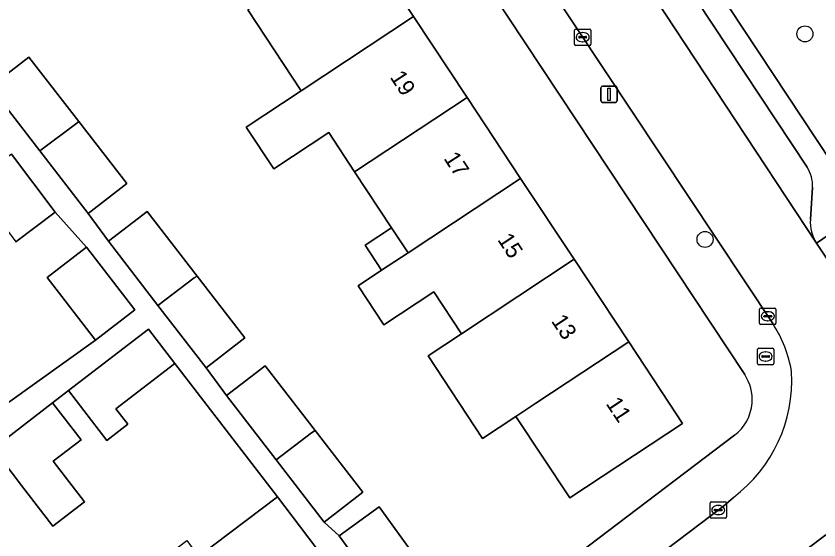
# Model space of a CAD drawing. Extents: x 160030 to 160839, y 385325 to 386450.
# Drawn here: x 160516.69 to 160565.83, y 385741.63 to 385773.69 of the extents above; entities that cross this region are included whole.
import ezdxf

# ---------------------------------------------------------------- set-up
doc = ezdxf.new("R2010")
doc.units = 0
for name, color, linetype in [('IMGEO_Boom', 7, 'Continuous'), ('IMGEO_Brandkraan', 7, 'Continuous'), ('IMGEO_Erf', 7, 'Continuous'), ('IMGEO_Groenvoorziening', 7, 'Continuous'), ('IMGEO_Kolk', 7, 'Continuous'), ('IMGEO_Lichtmast', 7, 'Continuous'), ('IMGEO_Pand', 7, 'Continuous'), ('IMGEO_Pand_nummerreeks', 7, 'Continuous'), ('IMGEO_Parkeervlak_open', 7, 'Continuous'), ('IMGEO_Rijbaan_lokaal_open', 7, 'Continuous'), ('IMGEO_Voetpad_open', 7, 'Continuous')]:
    doc.layers.add(name, color=color, linetype=linetype)

msp = doc.modelspace()

# ---------------------------------------------------------------- linework, layer by layer
at = {"layer": 'IMGEO_Boom'}
for centre in [(160564.97, 385772.6), (160558.854, 385760.022)]:
    msp.add_circle(centre, 0.489, dxfattribs=at)
at = {"layer": 'IMGEO_Brandkraan'}
for p, q in [((160562.064, 385752.43), (160562.064, 385753.282)), ((160562.139, 385753.356), (160562.991, 385753.356)), ((160562.366, 385752.899), (160562.764, 385752.899)), ((160562.552, 385753.136), (160562.577, 385753.136)), ((160563.065, 385753.282), (160563.065, 385752.43)), ((160562.323, 385752.85), (160562.323, 385752.862)), ((160562.761, 385752.813), (160562.363, 385752.813)), ((160562.575, 385752.576), (160562.55, 385752.576)), ((160562.807, 385752.862), (160562.807, 385752.85)), ((160562.991, 385752.356), (160562.139, 385752.356))]:
    msp.add_line(p, q, dxfattribs=at)
for points in [[(160562.064, 385752.43), (160562.064, 385753.282)], [(160562.139, 385753.356), (160562.991, 385753.356)], [(160563.065, 385753.282), (160563.065, 385752.43)], [(160562.991, 385752.356), (160562.139, 385752.356)]]:
    msp.add_lwpolyline(points, dxfattribs=at)
for centre, radius, start, end in [((160562.141, 385753.28), 0.0765, 91.552, 178.448), ((160562.141, 385753.28), 0.0765, 91.552, 178.448), ((160562.363, 385752.859), 0.0403, 85.8775, 175.7526), ((160562.768, 385752.861), 0.0386, 1.7309, 96.639), ((160562.989, 385753.28), 0.0765, 1.552, 88.448), ((160562.989, 385753.28), 0.0765, 1.552, 88.448), ((160562.141, 385752.432), 0.0765, 181.552, 268.448), ((160562.141, 385752.432), 0.0765, 181.552, 268.448), ((160562.36, 385752.849), 0.0366, 178.938, 274.7102), ((160562.764, 385752.856), 0.043, 264.8664, 352.4533), ((160562.989, 385752.432), 0.0765, 271.552, 358.448), ((160562.989, 385752.432), 0.0765, 271.552, 358.448)]:
    msp.add_arc(centre, radius, start, end, dxfattribs=at)
for centre, major_axis, ratio, start_param, end_param in [((160562.551, 385752.856), (-0.387, 0.002), 0.722429, 4.712389, 7.853982), ((160562.576, 385752.856), (-0.39, 0.002), 0.717154, 1.570796, 4.712389)]:
    msp.add_ellipse(centre, major_axis=major_axis, ratio=ratio, start_param=start_param, end_param=end_param, dxfattribs=at)
at = {"layer": 'IMGEO_Erf'}
for points in [[(160561.283, 385751.75), (160521.992, 385811.109)], [(160537.741, 385778.615), (160541.016, 385773.663), (160544.291, 385768.712), (160547.565, 385763.761), (160550.84, 385758.81), (160554.184, 385753.755), (160556.667, 385750), (160557.485, 385748.763), (160550.573, 385744.201), (160547.282, 385749.19), (160545.242, 385747.84), (160541.904, 385752.9), (160543.945, 385754.25), (160542.249, 385756.82), (160539.195, 385754.801), (160537.622, 385757.185), (160539.056, 385758.133), (160538.045, 385759.666), (160539.666, 385760.735), (160537.408, 385764.16), (160535.823, 385766.561), (160532.455, 385764.333), (160530.77, 385766.886), (160534.139, 385769.115), (160530.87, 385774.069)], [(160515.108, 385769.357), (160517.474, 385771.187), (160520.533, 385767.232), (160523.459, 385763.448), (160521.093, 385761.618), (160522.338, 385759.908), (160524.704, 385761.738), (160527.764, 385757.781), (160530.689, 385753.999), (160528.323, 385752.169), (160529.567, 385750.461), (160531.933, 385752.291), (160534.996, 385748.331), (160537.918, 385744.552), (160535.552, 385742.722), (160536.466, 385741.882), (160538.905, 385743.65), (160542.483, 385738.715), (160540.043, 385736.947), (160542.238, 385734.055), (160560.655, 385748.033)], [(160516.163, 385750), (160521.55, 385753.862), (160518.588, 385757.691), (160520.994, 385759.552), (160519.089, 385761.69), (160516.678, 385759.877)], [(160524.431, 385735.145), (160523.743, 385736.054), (160526.14, 385737.867), (160524.745, 385739.771), (160527.146, 385741.587), (160527.86, 385740.613), (160532.693, 385744.268), (160526.41, 385752.424), (160522.804, 385749.652), (160523.527, 385748.71), (160522.242, 385747.722), (160519.899, 385750.771), (160518.927, 385750.024), (160520.666, 385747.761), (160518.955, 385746.447), (160520.872, 385743.953), (160518.946, 385742.472), (160517.028, 385744.967), (160515.289, 385747.229)]]:
    msp.add_lwpolyline(points, dxfattribs=at)
for centre, radius, start, end in [((160558.948, 385750.215), 2.794, 355.5846, 33.3183), ((160558.98, 385750.231), 2.764, 307.3083, 355.1977)]:
    msp.add_arc(centre, radius, start, end, dxfattribs=at)
at = {"layer": 'IMGEO_Groenvoorziening'}
msp.add_lwpolyline([(160550.339, 385798.911), (160545.925, 385796.001), (160566.596, 385764.751), (160566.941, 385764.23), (160566.841, 385760.591), (160567.857, 385759.07), (160574.071, 385763.167)], close=True, dxfattribs=at)
at = {"layer": 'IMGEO_Kolk'}
for p, q in [((160550.865, 385771.974), (160550.865, 385772.826)), ((160550.94, 385772.9), (160551.792, 385772.9)), ((160551.353, 385772.68), (160551.378, 385772.68)), ((160551.866, 385772.826), (160551.866, 385771.974)), ((160551.124, 385772.394), (160551.124, 385772.406)), ((160551.562, 385772.357), (160551.164, 385772.357)), ((160551.167, 385772.443), (160551.565, 385772.443)), ((160551.376, 385772.12), (160551.351, 385772.12)), ((160551.608, 385772.406), (160551.608, 385772.394)), ((160551.792, 385771.9), (160550.94, 385771.9)), ((160562.195, 385754.894), (160562.195, 385755.746)), ((160562.27, 385755.82), (160563.122, 385755.82)), ((160562.497, 385755.363), (160562.895, 385755.363)), ((160562.683, 385755.6), (160562.708, 385755.6)), ((160563.196, 385755.746), (160563.196, 385754.894)), ((160562.454, 385755.314), (160562.454, 385755.326)), ((160562.892, 385755.277), (160562.494, 385755.277)), ((160562.706, 385755.04), (160562.681, 385755.04)), ((160562.938, 385755.326), (160562.938, 385755.314)), ((160563.122, 385754.82), (160562.27, 385754.82)), ((160559.164, 385743.032), (160559.164, 385743.884)), ((160559.239, 385743.958), (160560.091, 385743.958)), ((160559.652, 385743.738), (160559.677, 385743.738)), ((160560.165, 385743.884), (160560.165, 385743.032)), ((160559.423, 385743.452), (160559.423, 385743.464)), ((160559.861, 385743.415), (160559.463, 385743.415)), ((160559.466, 385743.501), (160559.864, 385743.501)), ((160559.675, 385743.178), (160559.65, 385743.178)), ((160559.907, 385743.464), (160559.907, 385743.452)), ((160560.091, 385742.958), (160559.239, 385742.958))]:
    msp.add_line(p, q, dxfattribs=at)
for points in [[(160550.865, 385771.974), (160550.865, 385772.826)], [(160550.94, 385772.9), (160551.792, 385772.9)], [(160551.866, 385772.826), (160551.866, 385771.974)], [(160551.792, 385771.9), (160550.94, 385771.9)], [(160562.195, 385754.894), (160562.195, 385755.746)], [(160562.27, 385755.82), (160563.122, 385755.82)], [(160563.196, 385755.746), (160563.196, 385754.894)], [(160563.122, 385754.82), (160562.27, 385754.82)], [(160559.164, 385743.032), (160559.164, 385743.884)], [(160559.239, 385743.958), (160560.091, 385743.958)], [(160560.165, 385743.884), (160560.165, 385743.032)], [(160560.091, 385742.958), (160559.239, 385742.958)]]:
    msp.add_lwpolyline(points, dxfattribs=at)
for centre, radius, start, end in [((160550.942, 385772.824), 0.0765, 91.552, 178.448), ((160550.942, 385772.824), 0.0765, 91.552, 178.448), ((160551.79, 385772.824), 0.0765, 1.552, 88.448), ((160551.79, 385772.824), 0.0765, 1.552, 88.448), ((160551.164, 385772.403), 0.0403, 85.8775, 175.7526), ((160551.161, 385772.393), 0.0366, 178.938, 274.7102), ((160551.565, 385772.4), 0.043, 264.8664, 352.4533), ((160551.569, 385772.405), 0.0386, 1.7309, 96.639), ((160550.942, 385771.976), 0.0765, 181.552, 268.448), ((160550.942, 385771.976), 0.0765, 181.552, 268.448), ((160551.79, 385771.976), 0.0765, 271.552, 358.448), ((160551.79, 385771.976), 0.0765, 271.552, 358.448), ((160562.272, 385755.744), 0.0765, 91.552, 178.448), ((160562.272, 385755.744), 0.0765, 91.552, 178.448), ((160562.494, 385755.323), 0.0403, 85.8775, 175.7526), ((160562.899, 385755.325), 0.0386, 1.7309, 96.639), ((160563.12, 385755.744), 0.0765, 1.552, 88.448), ((160563.12, 385755.744), 0.0765, 1.552, 88.448), ((160562.272, 385754.896), 0.0765, 181.552, 268.448), ((160562.272, 385754.896), 0.0765, 181.552, 268.448), ((160562.491, 385755.313), 0.0366, 178.938, 274.7102), ((160562.895, 385755.32), 0.043, 264.8664, 352.4533), ((160563.12, 385754.896), 0.0765, 271.552, 358.448), ((160563.12, 385754.896), 0.0765, 271.552, 358.448), ((160559.241, 385743.882), 0.0765, 91.552, 178.448), ((160559.241, 385743.882), 0.0765, 91.552, 178.448), ((160560.089, 385743.882), 0.0765, 1.552, 88.448), ((160560.089, 385743.882), 0.0765, 1.552, 88.448), ((160559.463, 385743.461), 0.0403, 85.8775, 175.7526), ((160559.46, 385743.451), 0.0366, 178.938, 274.7102), ((160559.864, 385743.458), 0.043, 264.8664, 352.4533), ((160559.868, 385743.463), 0.0386, 1.7309, 96.639), ((160559.241, 385743.034), 0.0765, 181.552, 268.448), ((160559.241, 385743.034), 0.0765, 181.552, 268.448), ((160560.089, 385743.034), 0.0765, 271.552, 358.448), ((160560.089, 385743.034), 0.0765, 271.552, 358.448)]:
    msp.add_arc(centre, radius, start, end, dxfattribs=at)
for centre, major_axis, ratio, start_param, end_param in [((160551.352, 385772.4), (-0.387, 0.002), 0.722429, 4.712389, 7.853982), ((160551.377, 385772.4), (-0.39, 0.002), 0.717154, 1.570796, 4.712389), ((160562.682, 385755.32), (-0.387, 0.002), 0.722429, 4.712389, 7.853982), ((160562.707, 385755.32), (-0.39, 0.002), 0.717154, 1.570796, 4.712389), ((160559.651, 385743.458), (-0.387, 0.002), 0.722429, 4.712389, 7.853982), ((160559.676, 385743.458), (-0.39, 0.002), 0.717154, 1.570796, 4.712389)]:
    msp.add_ellipse(centre, major_axis=major_axis, ratio=ratio, start_param=start_param, end_param=end_param, dxfattribs=at)
at = {"layer": 'IMGEO_Lichtmast'}
for p, q in [((160552.48, 385768.506), (160552.48, 385769.306)), ((160552.48, 385769.306), (160552.48, 385768.506)), ((160552.58, 385769.406), (160553.37, 385769.406)), ((160553.37, 385769.406), (160552.58, 385769.406)), ((160553.47, 385769.306), (160553.47, 385768.506)), ((160553.47, 385768.506), (160553.47, 385769.306)), ((160553.37, 385768.406), (160552.58, 385768.406)), ((160552.58, 385768.406), (160553.37, 385768.406))]:
    msp.add_line(p, q, dxfattribs=at)
msp.add_lwpolyline([(160552.9, 385769.281), (160553.05, 385769.281), (160553.05, 385768.531), (160552.9, 385768.531), (160552.9, 385769.281)], dxfattribs=at)
for centre, start, end in [((160552.58, 385769.306), 90, 180), ((160552.58, 385769.306), 90, 180), ((160553.37, 385769.306), 0, 90), ((160553.37, 385769.306), 360, 90), ((160552.58, 385768.506), 180, 270), ((160552.58, 385768.506), 180, 270), ((160553.37, 385768.506), 270, 0), ((160553.37, 385768.506), 270, 0)]:
    msp.add_arc(centre, 0.1, start, end, dxfattribs=at)
at = {"layer": 'IMGEO_Pand'}
for points in [[(160530.87, 385774.069), (160534.139, 385769.115), (160541.016, 385773.663), (160537.741, 385778.615)], [(160534.139, 385769.115), (160530.77, 385766.886), (160532.455, 385764.333), (160535.823, 385766.561), (160537.408, 385764.16), (160544.291, 385768.712), (160541.016, 385773.663)], [(160520.404, 385767.147), (160520.533, 385767.232), (160517.474, 385771.187), (160515.108, 385769.357), (160518.141, 385765.435)], [(160544.291, 385768.712), (160537.408, 385764.16), (160539.666, 385760.735), (160540.676, 385759.204), (160547.565, 385763.761)], [(160518.141, 385765.435), (160521.093, 385761.618), (160523.459, 385763.448), (160520.533, 385767.232), (160520.404, 385767.147)], [(160514.003, 385763.434), (160516.678, 385759.877), (160519.089, 385761.69), (160516.411, 385765.25)], [(160550.84, 385758.81), (160547.565, 385763.761), (160540.676, 385759.204), (160539.056, 385758.133), (160537.622, 385757.185), (160539.195, 385754.801), (160542.249, 385756.82), (160543.945, 385754.25)], [(160527.589, 385757.665), (160527.764, 385757.781), (160524.704, 385761.738), (160522.338, 385759.908), (160525.371, 385755.987)], [(160539.666, 385760.735), (160538.045, 385759.666), (160539.056, 385758.133), (160540.676, 385759.204)], [(160520.994, 385759.552), (160518.588, 385757.691), (160521.55, 385753.862), (160523.956, 385755.722)], [(160554.184, 385753.755), (160550.84, 385758.81), (160543.945, 385754.25), (160541.904, 385752.9), (160545.242, 385747.84), (160547.282, 385749.19), (160548.506, 385750)], [(160525.371, 385755.987), (160528.323, 385752.169), (160530.689, 385753.999), (160527.764, 385757.781), (160527.589, 385757.665)], [(160526.41, 385752.424), (160524.791, 385754.53), (160519.899, 385750.771), (160522.242, 385747.722), (160523.527, 385748.71), (160522.804, 385749.652)], [(160548.506, 385750), (160547.282, 385749.19), (160550.573, 385744.201), (160557.485, 385748.763), (160556.667, 385750), (160554.184, 385753.755)], [(160534.774, 385748.184), (160534.996, 385748.331), (160531.933, 385752.291), (160529.567, 385750.461), (160532.6, 385746.54)], [(160518.927, 385750.024), (160515.289, 385747.229), (160517.028, 385744.967), (160518.946, 385742.472), (160520.872, 385743.953), (160518.955, 385746.447), (160520.666, 385747.761)], [(160532.6, 385746.54), (160535.552, 385742.722), (160537.918, 385744.552), (160534.996, 385748.331), (160534.774, 385748.184)], [(160533.961, 385732.491), (160538.821, 385736.167), (160532.693, 385744.268), (160527.86, 385740.613), (160529.215, 385738.764)], [(160542.483, 385738.715), (160538.905, 385743.65), (160536.466, 385741.882), (160540.043, 385736.947)]]:
    msp.add_lwpolyline(points, close=True, dxfattribs=at)
at = {"layer": 'IMGEO_Parkeervlak_open'}
for points in [[(160534.332, 385807.206), (160534.047, 385807.466), (160537.634, 385802.044), (160539.145, 385799.759), (160552.678, 385779.524), (160565.681, 385759.8)], [(160565.101, 385764.447), (160538.09, 385805.279)], [(160565.305, 385761.248), (160565.429, 385763.218)]]:
    msp.add_lwpolyline(points, dxfattribs=at)
for centre, radius, start, end in [((160563.426, 385763.342), 2.007, 356.4657, 33.4204), ((160567.676, 385761.091), 2.377, 176.2112, 212.9016)]:
    msp.add_arc(centre, radius, start, end, dxfattribs=at)
at = {"layer": 'IMGEO_Rijbaan_lokaal_open'}
for points in [[(160552.678, 385779.524), (160539.145, 385799.759), (160534.997, 385796.993), (160544.084, 385783.38), (160562.997, 385754.867)], [(160568.972, 385754.79), (160568.52, 385755.536), (160567.008, 385757.798), (160566.447, 385758.638), (160565.681, 385759.8), (160552.678, 385779.524)], [(160560.591, 385744.234), (160559.986, 385743.699), (160547.963, 385734.592), (160544.828, 385732.218), (160538.099, 385727.11), (160541.234, 385722.979), (160554.811, 385733.279), (160557.742, 385735.502), (160560.769, 385737.799), (160566.24, 385741.95)]]:
    msp.add_lwpolyline(points, dxfattribs=at)
for centre, radius, start, end in [((160556.686, 385750.687), 7.569, 9.3027, 33.516), ((160555.156, 385751.424), 9.014, 307.0868, 3.0954)]:
    msp.add_arc(centre, radius, start, end, dxfattribs=at)
at = {"layer": 'IMGEO_Voetpad_open'}
for points in [[(160562.997, 385754.867), (160544.084, 385783.38), (160534.997, 385796.993), (160533.476, 385799.272), (160531.807, 385801.773), (160523.581, 385814.13), (160523.164, 385813.855), (160520.714, 385817.573), (160521.131, 385817.848), (160520.296, 385819.127), (160519.878, 385818.854), (160517.842, 385821.975), (160518.26, 385822.248), (160511.97, 385831.875), (160509.675, 385835.436), (160507.813, 385838.061), (160504.682, 385835.812)], [(160506.767, 385834.437), (160517.856, 385817.41), (160518.548, 385816.347), (160518.558, 385816.333), (160518.557, 385816.332), (160518.783, 385815.985), (160520.707, 385813.05), (160521.992, 385811.109), (160561.283, 385751.75)], [(160565.681, 385759.8), (160566.841, 385760.591), (160566.941, 385764.23), (160566.596, 385764.751), (160545.925, 385796.001), (160543.669, 385799.137), (160539.019, 385806.305), (160538.546, 385806.834), (160535.733, 385808.257), (160534.731, 385809.431), (160523.077, 385827.039)], [(160538.09, 385805.279), (160565.101, 385764.447)], [(160515.289, 385747.229), (160518.927, 385750.024), (160519.899, 385750.771), (160524.791, 385754.53), (160526.41, 385752.424), (160532.693, 385744.268), (160538.821, 385736.167), (160541.087, 385733.182), (160542.238, 385734.055), (160540.043, 385736.947), (160536.466, 385741.882), (160535.552, 385742.722), (160532.6, 385746.54), (160529.567, 385750.461), (160528.323, 385752.169), (160525.371, 385755.987), (160522.338, 385759.908), (160521.093, 385761.618), (160518.141, 385765.435), (160515.108, 385769.357)], [(160516.411, 385765.25), (160519.089, 385761.69), (160520.994, 385759.552), (160523.956, 385755.722), (160521.55, 385753.862), (160516.163, 385750)], [(160565.429, 385763.218), (160565.305, 385761.248)], [(160570.555, 385754.942), (160570.088, 385755.733), (160567.857, 385759.07), (160566.841, 385760.591), (160565.681, 385759.8), (160566.447, 385758.638), (160567.008, 385757.798), (160567.427, 385758.069), (160569.393, 385755.062), (160568.972, 385754.79)], [(160560.655, 385748.033), (160542.238, 385734.055), (160541.087, 385733.182), (160512.412, 385711.419)], [(160535.821, 385725.38), (160538.099, 385727.11), (160544.828, 385732.218), (160544.528, 385732.617), (160547.663, 385734.991), (160547.963, 385734.592), (160559.986, 385743.699), (160560.591, 385744.234)], [(160566.24, 385741.95), (160560.769, 385737.799), (160561.071, 385737.401), (160558.044, 385735.104), (160557.742, 385735.502), (160554.811, 385733.279)]]:
    msp.add_lwpolyline(points, dxfattribs=at)
for centre, radius, start, end in [((160563.426, 385763.342), 2.007, 356.4657, 33.4204), ((160567.676, 385761.091), 2.377, 176.2112, 212.9016), ((160556.686, 385750.687), 7.569, 9.3027, 33.516), ((160555.156, 385751.424), 9.014, 307.0868, 3.0954), ((160558.948, 385750.215), 2.794, 355.5846, 33.3183), ((160558.98, 385750.231), 2.764, 307.3083, 355.1977)]:
    msp.add_arc(centre, radius, start, end, dxfattribs=at)

# ---------------------------------------------------------------- texts
at = {"layer": 'IMGEO_Pand_nummerreeks'}
for s, rotation, p in [('19', 303.4803, (160539.537, 385769.955)), ('17', 303.4777, (160542.827, 385764.98)), ('15', 303.4777, (160546.118, 385760.004)), ('13', 303.4777, (160549.408, 385755.029)), ('11', 303.475, (160552.757, 385749.968))]:
    msp.add_text(s, height=1, rotation=rotation, dxfattribs=at).set_placement(p)

doc.saveas('drawing.dxf')
